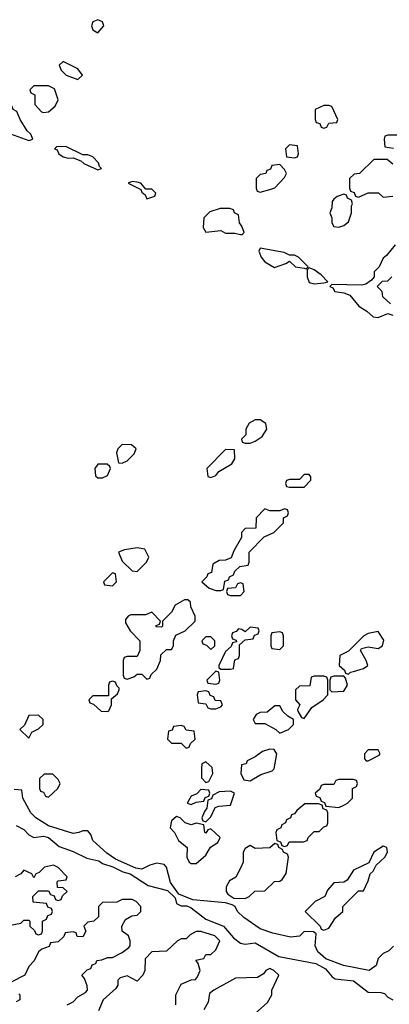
# Model space of a CAD drawing. Header units: inches. Extents: x 2701323 to 2964515, y 494916 to 722124.
# Tile 553 of 656: x 2862613 to 2864116, y 683432 to 687435. Entities that reach past the tile are written whole.
import ezdxf

# ---------------------------------------------------------------- set-up
doc = ezdxf.new("R2010")
doc.units = ezdxf.units.IN
doc.header["$MEASUREMENT"] = 0
doc.layers.add('C8668', color=7, linetype='Continuous')

msp = doc.modelspace()

# ---------------------------------------------------------------- linework, layer by layer
at = {"layer": 'C8668', "color": 2, "elevation": 2}
for points in [[(2862930, 687435.3), (2862910, 687426), (2862904.7, 687410), (2862910, 687394), (2862930, 687382), (2862955.3, 687410), (2862950, 687426)], [(2862790, 687266), (2862774, 687250), (2862782, 687230), (2862802, 687210), (2862850, 687192), (2862868, 687210), (2862850, 687235.3)], [(2862730, 687166), (2862670, 687166), (2862654, 687150), (2862658, 687138), (2862674, 687130), (2862674, 687090), (2862701, 687061), (2862710, 687058), (2862730, 687061), (2862756.6, 687083.4), (2862769, 687110), (2862754, 687154)], [(2862550, 687086), (2862542, 687078), (2862530, 687075.3), (2862450, 687081.2), (2862414, 687070), (2862422, 687050), (2862448.4, 687028.4), (2862504.9, 687004.9), (2862530, 686988), (2862650, 686944.7), (2862666, 686950), (2862658, 686970), (2862644, 686984), (2862615.3, 687030), (2862602, 687062), (2862586, 687070), (2862582, 687082)], [(2863870, 687086), (2863850, 687086), (2863814, 687070), (2863814, 687030), (2863818, 687018), (2863832.7, 687012.7), (2863838, 686998), (2863850, 686994), (2863862, 686998), (2863870, 687014), (2863902, 687018), (2863906, 687030), (2863882, 687082)], [(2862800.4, 686920.4), (2862762, 686918), (2862754, 686910), (2862766, 686906), (2862772, 686890), (2862790, 686878), (2862810, 686872), (2862830, 686874), (2862862, 686862), (2862874, 686850), (2862930, 686824.7), (2862946, 686830), (2862938, 686838), (2862934, 686854), (2862910, 686878), (2862890, 686886), (2862870, 686886)], [(2863710, 686926), (2863694, 686910), (2863698, 686878), (2863730, 686874), (2863742, 686878), (2863746, 686890), (2863742, 686922)], [(2863670, 686846), (2863638, 686842), (2863632.7, 686827.3), (2863618, 686822), (2863614, 686810), (2863590, 686806), (2863574, 686790), (2863574, 686750), (2863578, 686738), (2863590, 686734), (2863630, 686744.7), (2863650, 686752), (2863690, 686794), (2863698, 686810), (2863690, 686826)], [(2863070, 686778), (2863054, 686770), (2863105.4, 686745.4), (2863110, 686734), (2863123.6, 686723.6), (2863130, 686706.8), (2863162, 686718), (2863166, 686730), (2863150, 686746), (2863126, 686746), (2863106, 686770), (2863090, 686775.3)], [(2863930, 686726), (2863903.6, 686716.4), (2863890, 686706), (2863883.6, 686696.4), (2863882, 686670), (2863874, 686650), (2863882, 686630), (2863882, 686610), (2863890, 686594), (2863910, 686592), (2863930, 686598), (2863950, 686614), (2863962, 686650), (2863962, 686678), (2863966, 686686), (2863962, 686702), (2863946, 686710), (2863942, 686722)], [(2863467.3, 686667.3), (2863427.3, 686667.3), (2863386.4, 686653.6), (2863362, 686630), (2863358.8, 686590), (2863370, 686571.3), (2863430, 686578.8), (2863450, 686567.3), (2863487.3, 686567.3), (2863510, 686562), (2863518, 686562), (2863526, 686570), (2863516.4, 686596.4), (2863506, 686610), (2863502, 686642), (2863486, 686650), (2863482, 686662)], [(2863590, 686506), (2863585.4, 686494.6), (2863594.8, 686470), (2863610, 686451), (2863648.4, 686428.4), (2863695.5, 686444.5), (2863710, 686454), (2863734, 686430), (2863770, 686424.7), (2863778, 686422), (2863786, 686430), (2863746, 686470), (2863730, 686478), (2863710, 686478), (2863688.7, 686488.7)], [(2863790, 686426), (2863782, 686418), (2863782, 686390), (2863790, 686366.8), (2863810, 686360.7), (2863850, 686366), (2863866, 686370), (2863838, 686398), (2863810, 686418)], [(2863590, 685808.7), (2863570, 685808.7), (2863545.4, 685794.6), (2863532, 685770), (2863532, 685748), (2863514, 685730), (2863518, 685718), (2863530, 685714), (2863550, 685714), (2863570, 685722), (2863599, 685741), (2863618, 685770), (2863613.6, 685793.6)], [(2863030, 685708), (2863012, 685690), (2863006.4, 685673.6), (2863014, 685634), (2863030, 685632), (2863050, 685642), (2863078, 685670), (2863086, 685690), (2863067.3, 685707.3)], [(2863450, 685688), (2863374, 685610), (2863378, 685578), (2863390, 685574), (2863410, 685582), (2863422, 685598), (2863475.3, 685630), (2863488, 685650), (2863486, 685686)], [(2862968.4, 685628.4), (2862930, 685628), (2862918, 685610), (2862921, 685581), (2862930, 685572), (2862950, 685572), (2862970, 685582), (2862982, 685610), (2862979, 685619)], [(2863790, 685586), (2863770, 685586), (2863750, 685566), (2863710, 685566), (2863698, 685562), (2863694, 685550), (2863698, 685538), (2863710, 685534), (2863770, 685534), (2863796.4, 685563.6), (2863796.4, 685576.4)], [(2863690, 685446), (2863670, 685438), (2863630, 685438), (2863610, 685446), (2863574, 685410), (2863572.7, 685367.3), (2863530, 685366), (2863514, 685350), (2863514, 685330), (2863483.6, 685276.4), (2863472.7, 685247.3), (2863450, 685238), (2863423.6, 685236.4), (2863398, 685222), (2863392.7, 685187.3), (2863378, 685182), (2863374, 685170), (2863354, 685150), (2863383.6, 685123.6), (2863410, 685114), (2863430, 685114), (2863442, 685118), (2863447.3, 685152.7), (2863462, 685158), (2863466, 685170), (2863482, 685178), (2863487.3, 685192.7), (2863507.3, 685212.7), (2863542, 685218), (2863546, 685230), (2863546, 685270), (2863607.3, 685332.7), (2863646, 685350), (2863686, 685390), (2863686, 685410), (2863702, 685418), (2863706, 685430), (2863702, 685442)], [(2863090, 685288), (2863039.6, 685280.4), (2863014, 685270), (2863030, 685234), (2863070, 685194), (2863090, 685192), (2863128, 685230), (2863138, 685250), (2863122, 685282)], [(2862990, 685186), (2862954, 685150), (2862958, 685138), (2862990, 685134), (2863006, 685150), (2863002, 685182)], [(2863510, 685146), (2863498, 685142), (2863490, 685126), (2863458, 685122), (2863454, 685110), (2863458, 685098), (2863470, 685094), (2863510, 685094), (2863526, 685110), (2863522, 685142)], [(2863296.4, 685076.4), (2863283.6, 685076.4), (2863245.4, 685054.6), (2863230, 685026), (2863194, 684990), (2863194, 684970), (2863190, 684966), (2863167.3, 684967.3), (2863167.3, 684972.7), (2863182, 684978), (2863186, 684990), (2863150, 685026), (2863124.7, 685015.3), (2863064.7, 685015.3), (2863054, 685010), (2863043.6, 684996.4), (2863043.6, 684983.6), (2863062, 684950), (2863102, 684910), (2863102, 684870), (2863090, 684846), (2863050, 684846), (2863038, 684842), (2863034, 684830), (2863034, 684770), (2863038, 684758), (2863050, 684754), (2863076.4, 684763.6), (2863090, 684774), (2863110, 684774), (2863130, 684754), (2863142, 684758), (2863147.3, 684772.7), (2863170, 684794), (2863186, 684830), (2863187.3, 684852.7), (2863210, 684874), (2863230, 684874), (2863238, 684890), (2863238, 684910), (2863247.3, 684932.7), (2863286, 684950), (2863326, 684990), (2863326, 685010), (2863308.4, 685048.4), (2863307.3, 685067.3)], [(2863550, 684966), (2863530, 684946), (2863516.4, 684956.4), (2863502, 684958), (2863492.7, 684947.3), (2863478, 684942), (2863474, 684930), (2863478, 684918), (2863492.7, 684912.7), (2863494, 684906), (2863478, 684902), (2863472.7, 684887.3), (2863450, 684866), (2863422, 684810), (2863422, 684802), (2863430, 684794), (2863470, 684794), (2863482, 684798), (2863487.3, 684832.7), (2863502, 684838), (2863506, 684850), (2863506, 684894), (2863530, 684914), (2863562, 684918), (2863567.3, 684932.7), (2863582, 684938), (2863586, 684950), (2863582, 684962)], [(2863670, 684946), (2863638, 684942), (2863634, 684930), (2863634, 684890), (2863638, 684878), (2863670, 684874), (2863686, 684890), (2863686, 684930), (2863682, 684942)], [(2864070, 684948), (2864030, 684939), (2864012, 684930), (2863950, 684868), (2863914, 684850), (2863912, 684810), (2863934, 684790), (2863938, 684778), (2863950, 684774), (2863958, 684782), (2863970, 684784.7), (2864010, 684798), (2864028, 684810), (2864022, 684830), (2863998, 684870), (2864002, 684878), (2864030, 684886), (2864070, 684878), (2864088, 684890), (2864093.2, 684913.2)], [(2863390, 684926), (2863370, 684926), (2863354, 684910), (2863358, 684898), (2863372.7, 684892.7), (2863390, 684874), (2863406, 684890), (2863406, 684910)], [(2863410, 684786), (2863374, 684750), (2863378, 684738), (2863410, 684734), (2863422, 684738), (2863426, 684750), (2863422, 684782)], [(2862990, 684746), (2862978, 684742), (2862974, 684730), (2862974, 684686), (2862910, 684686), (2862894, 684670), (2862898, 684658), (2862912.7, 684652.7), (2862943.6, 684623.6), (2862970, 684622), (2862975.3, 684624.7), (2862986, 684650), (2862986, 684674), (2863010, 684694), (2863018, 684710), (2863018, 684718), (2863007.3, 684727.3), (2863002, 684742)], [(2863850, 684766), (2863810, 684766), (2863798, 684762), (2863792.7, 684727.3), (2863750, 684726), (2863734, 684710), (2863734, 684670), (2863752, 684650), (2863742, 684630), (2863743.6, 684623.6), (2863758, 684598), (2863770, 684594), (2863801.2, 684638.8), (2863846, 684670), (2863866, 684690), (2863866, 684750), (2863862, 684762)], [(2863930, 684766), (2863890, 684766), (2863878, 684762), (2863874, 684750), (2863874, 684710), (2863882, 684702), (2863930, 684704.7), (2863946, 684730), (2863938, 684758)], [(2863370, 684706), (2863338, 684702), (2863334, 684690), (2863338, 684658), (2863370, 684654), (2863378, 684638), (2863390, 684634), (2863410, 684634), (2863430, 684642), (2863438, 684650), (2863430, 684666), (2863407.3, 684667.3), (2863402, 684682), (2863387.3, 684687.3), (2863382, 684702)], [(2863670, 684646), (2863650, 684646), (2863619.6, 684620.4), (2863590, 684618), (2863574, 684610), (2863562, 684590), (2863570, 684574), (2863610, 684574), (2863654, 684550), (2863670, 684534), (2863690, 684542), (2863706, 684550), (2863726, 684570), (2863726, 684590), (2863703.1, 684603.1), (2863683.1, 684623.1)], [(2862690, 684608), (2862650, 684606), (2862632.7, 684567.3), (2862614, 684550), (2862650, 684514), (2862662, 684538), (2862690, 684552), (2862708, 684570), (2862708, 684590)], [(2863270, 684566), (2863238, 684562), (2863232.7, 684547.3), (2863218, 684542), (2863214, 684510), (2863230, 684494), (2863270, 684494), (2863290, 684474), (2863302, 684478), (2863307.3, 684492.7), (2863326, 684510), (2863322, 684542), (2863290, 684546), (2863282, 684562)], [(2863630, 684468.7), (2863599.8, 684460.2), (2863570, 684438), (2863538, 684422), (2863534, 684410), (2863514, 684406), (2863512, 684370), (2863524.7, 684344.7), (2863550, 684341), (2863593.6, 684366.4), (2863639, 684381), (2863648, 684390), (2863658, 684450), (2863648, 684468)], [(2864070, 684466), (2864030, 684466), (2864014, 684450), (2864014, 684430), (2864022, 684422), (2864030, 684422), (2864074.6, 684445.4), (2864078, 684450)], [(2863370, 684418), (2863354, 684410), (2863352, 684390), (2863352.7, 684352.7), (2863370, 684334), (2863382, 684338), (2863398, 684370), (2863395.3, 684395.3)], [(2862747.3, 684367.3), (2862712.7, 684367.3), (2862694, 684350), (2862694, 684310), (2862698, 684298), (2862710, 684294), (2862718, 684278), (2862730, 684274), (2862768, 684310), (2862778, 684330), (2862770, 684346)], [(2863970, 684346), (2863910, 684346), (2863898, 684342), (2863890, 684326), (2863850, 684326), (2863838, 684322), (2863832.7, 684307.3), (2863814, 684290), (2863818, 684278), (2863832.7, 684272.7), (2863838, 684258), (2863852.7, 684252.7), (2863858, 684238), (2863910, 684232), (2863930, 684242), (2863946, 684250), (2863966, 684270), (2863966, 684310), (2863982, 684318), (2863986, 684330), (2863982, 684342)], [(2863350, 684306), (2863332.7, 684287.3), (2863310, 684278), (2863294, 684250), (2863310, 684244.7), (2863330, 684254), (2863362, 684258), (2863367.3, 684272.7), (2863382, 684278), (2863386, 684290), (2863382, 684302)], [(2863470, 684298), (2863423.6, 684296.4), (2863398, 684282), (2863392.7, 684267.3), (2863378, 684262), (2863374, 684230), (2863363.6, 684216.4), (2863354, 684190), (2863358, 684178), (2863370, 684174), (2863390, 684194), (2863407.3, 684232.7), (2863422, 684238), (2863470, 684242), (2863486, 684290)], [(2863827.3, 684247.3), (2863772.7, 684247.3), (2863739.6, 684220.4), (2863730, 684206), (2863718, 684202), (2863714, 684190), (2863698, 684182), (2863694, 684170), (2863678, 684162), (2863674, 684150), (2863658, 684142), (2863654, 684130), (2863658, 684098), (2863672.7, 684092.7), (2863678, 684078), (2863690, 684074), (2863702, 684078), (2863708, 684092), (2863767.3, 684092.7), (2863782, 684098), (2863786, 684110), (2863810, 684134), (2863830, 684134), (2863850, 684154), (2863862, 684158), (2863866, 684170), (2863866, 684210), (2863862, 684222), (2863847.3, 684227.3), (2863842, 684242)], [(2863250, 684195.3), (2863230, 684178), (2863224.7, 684150), (2863242, 684130), (2863258, 684098), (2863294, 684070), (2863292, 684030), (2863302, 684010), (2863310, 684004.7), (2863330, 684004.7), (2863370, 684038), (2863389, 684071), (2863418, 684090), (2863428, 684110), (2863390, 684146), (2863378, 684142), (2863370, 684128), (2863366, 684130), (2863362, 684162), (2863330, 684168), (2863310, 684162), (2863286, 684170), (2863266, 684190)], [(2863650, 684086), (2863630, 684068), (2863570, 684066), (2863550, 684078), (2863530, 684066), (2863522, 684050), (2863522, 684010), (2863511.6, 683988.4), (2863491.1, 683948.9), (2863465.4, 683934.6), (2863452, 683910), (2863452, 683890), (2863459.6, 683879.6), (2863483.6, 683863.6), (2863530, 683862), (2863546, 683870), (2863568.4, 683891.6), (2863610, 683894), (2863649.1, 683930.9), (2863670, 683932), (2863680.4, 683939.6), (2863696.4, 683963.6), (2863706, 684030), (2863702, 684042), (2863686, 684050), (2863682, 684062), (2863666, 684070), (2863662, 684082)], [(2864090, 684075.3), (2864052, 684050), (2864032.7, 684007.3), (2863970, 683978), (2863943.6, 683936.4), (2863930, 683928), (2863890, 683926), (2863863.6, 683896.4), (2863854, 683870), (2863814, 683850), (2863774, 683810), (2863834, 683750), (2863838, 683738), (2863850, 683734), (2863870, 683742), (2863896.4, 683783.6), (2863926, 683810), (2863926, 683830), (2863990, 683894), (2864010, 683894), (2864030, 683934), (2864038, 683962), (2864050, 683974), (2864062, 683998), (2864098, 684030), (2864108, 684050), (2864106, 684070)]]:
    msp.add_lwpolyline(points, close=True, dxfattribs=at)
for points in [[(2864170, 686966), (2864110, 686966), (2864098, 686962), (2864094, 686950), (2864098, 686918), (2864132.7, 686912.7)], [(2864130, 686848), (2864107.3, 686867.3), (2864052.7, 686867.3), (2863994, 686810), (2863972.7, 686807.3), (2863954, 686790), (2863954, 686750), (2863958, 686738), (2863972.7, 686732.7), (2863978, 686718), (2863990, 686714), (2864030, 686732), (2864071.6, 686731.6), (2864090, 686714), (2864130, 686718)], [(2864139.6, 686520.4), (2864103.6, 686476.4), (2864090, 686466), (2864074, 686430), (2864054, 686410), (2864054, 686390), (2864043.6, 686376.4), (2864019.6, 686360.4), (2864003.6, 686356.4), (2863882, 686358), (2863874, 686350), (2863885.4, 686345.4), (2863894, 686330), (2863930, 686324.7), (2863954.8, 686314.8), (2863991.3, 686270), (2864024.7, 686250), (2864050, 686226.8), (2864070, 686224), (2864110, 686241), (2864130, 686234)], [(2864120.4, 686280.4), (2864088.9, 686308.9), (2864086, 686330), (2864066, 686350), (2864087.3, 686372.7), (2864110, 686374), (2864126, 686390)], [(2864132, 683668), (2864114, 683650), (2864090, 683638), (2864070, 683618), (2864062, 683590), (2864034, 683570), (2863929.4, 683589.4), (2863857.2, 683617.2), (2863825.6, 683645.6), (2863814, 683670), (2863818, 683718), (2863807.3, 683727.3), (2863770, 683728), (2863750, 683708.7), (2863714.4, 683705.6), (2863641.5, 683721.5), (2863590, 683739), (2863524.8, 683784.8), (2863499, 683810), (2863489.1, 683829.1), (2863476.4, 683836.4), (2863450, 683844), (2863316.4, 683856.4), (2863260.2, 683880.2), (2863226.6, 683926.6), (2863209.3, 683989.3), (2863200.4, 684000.4), (2863170, 684006), (2863142, 683998), (2863110, 683981.2), (2863085.2, 683985.2), (2863002, 684022), (2862966.6, 684046.6), (2862910, 684098), (2862902, 684122), (2862890, 684138), (2862870, 684138), (2862854, 684130), (2862830, 684126), (2862730, 684157.2), (2862678, 684190), (2862658, 684210), (2862626, 684270), (2862622, 684302), (2862590, 684306)], [(2862598.8, 684158.8), (2862630, 684142.8), (2862650, 684121), (2862670, 684110.8), (2862710, 684116.3), (2862730.6, 684110.6), (2862773.2, 684073.2), (2862830, 684053), (2862886.4, 684026.4), (2862934.9, 684014.9), (2862950, 684004), (2862991, 683991), (2863032, 683970), (2863062.5, 683962.5), (2863135.3, 683915.3), (2863214.4, 683894.4), (2863245.4, 683865.4), (2863250, 683842), (2863270, 683832), (2863292, 683832), (2863310, 683824.7), (2863370, 683778), (2863442, 683750), (2863482.8, 683702.8), (2863510, 683681), (2863530, 683676), (2863570, 683682), (2863666, 683626), (2863817.3, 683597.3), (2863856.8, 683576.8), (2863883.5, 683543.5), (2863895.3, 683535.3), (2863970, 683527.3), (2864030, 683480.7), (2864080.4, 683480.4), (2864095.8, 683475.8), (2864110, 683461), (2864130, 683450.8)], [(2862567.3, 683752.7), (2862618, 683762), (2862630, 683774), (2862650, 683774), (2862654, 683770), (2862654, 683750), (2862672.7, 683732.7), (2862678, 683718), (2862690, 683714), (2862702, 683718), (2862706, 683730), (2862706, 683770), (2862722, 683778), (2862727.3, 683792.7), (2862742, 683798), (2862746, 683810), (2862742, 683822), (2862727.3, 683827.3), (2862722, 683842), (2862667.3, 683847.3), (2862666, 683870), (2862690, 683894), (2862730, 683894), (2862738, 683878), (2862752.7, 683872.7), (2862758, 683858), (2862770, 683854), (2862782, 683858), (2862787.3, 683872.7), (2862806, 683890), (2862790, 683906), (2862767.3, 683907.3), (2862766, 683930), (2862770, 683934), (2862802, 683938), (2862806, 683950), (2862770, 683988), (2862750, 683998), (2862714, 683990), (2862692.7, 683967.3), (2862678, 683962), (2862670, 683946), (2862662, 683962), (2862630, 683978), (2862618, 683962), (2862594, 683950)], [(2862806, 683430), (2862830, 683442), (2862850, 683462), (2862880.4, 683479.6), (2862888, 683490), (2862887.3, 683507.3), (2862876.4, 683536.4), (2862866, 683550), (2862887.3, 683572.7), (2862902, 683578), (2862907.3, 683592.7), (2862922, 683598), (2862926, 683610), (2862947.3, 683612.7), (2862970, 683622), (2862990, 683622), (2863030, 683642), (2863057.2, 683662.8), (2863062, 683670), (2863062, 683690), (2863055.3, 683710), (2863029.2, 683729.2), (2863028, 683750), (2863043.1, 683776.9), (2863068.4, 683791.6), (2863090, 683794), (2863106, 683810), (2863106, 683830), (2863086, 683850), (2863070, 683858), (2863030, 683858), (2863007.3, 683847.3), (2862950, 683846), (2862934, 683830), (2862932.7, 683787.3), (2862914, 683770), (2862890, 683766), (2862874, 683750), (2862882, 683730), (2862870, 683706), (2862847.3, 683707.3), (2862842, 683722), (2862830, 683726), (2862798, 683722), (2862792.7, 683707.3), (2862770, 683686), (2862738, 683682), (2862732.7, 683667.3), (2862703.6, 683656.4), (2862690, 683646), (2862671.6, 683608.4), (2862650, 683586), (2862634, 683550), (2862578, 683522)], [(2863248, 683430), (2863248, 683470), (2863270, 683514), (2863310, 683532), (2863327.3, 683532.7), (2863336.4, 683543.6), (2863346, 683570), (2863338, 683598), (2863328.4, 683611.6), (2863362, 683618), (2863370, 683634), (2863390, 683634), (2863410, 683654), (2863426, 683690), (2863406, 683710), (2863350, 683728.7), (2863330, 683728.7), (2863305.4, 683714.6), (2863290, 683698), (2863270, 683698), (2863254, 683690), (2863210, 683648), (2863150, 683646), (2863123.6, 683616.4), (2863122, 683570), (2863114, 683550), (2863090, 683526), (2863050, 683548), (2863021, 683539), (2863012, 683530), (2863012, 683510), (2863003.6, 683496.4), (2862952, 683450), (2862934, 683406)], [(2863570, 683394), (2863620.4, 683439.6), (2863638, 683470), (2863638, 683490), (2863666, 683550), (2863646, 683570), (2863630, 683578), (2863614, 683570), (2863603.6, 683556.4), (2863579.6, 683540.4), (2863490, 683538), (2863402, 683490), (2863384.7, 683475.3), (2863379.6, 683440.4), (2863362, 683410)], [(2862610, 683474), (2862614, 683470), (2862614, 683450), (2862598, 683442)]]:
    msp.add_lwpolyline(points, dxfattribs=at)

doc.saveas('drawing.dxf')
